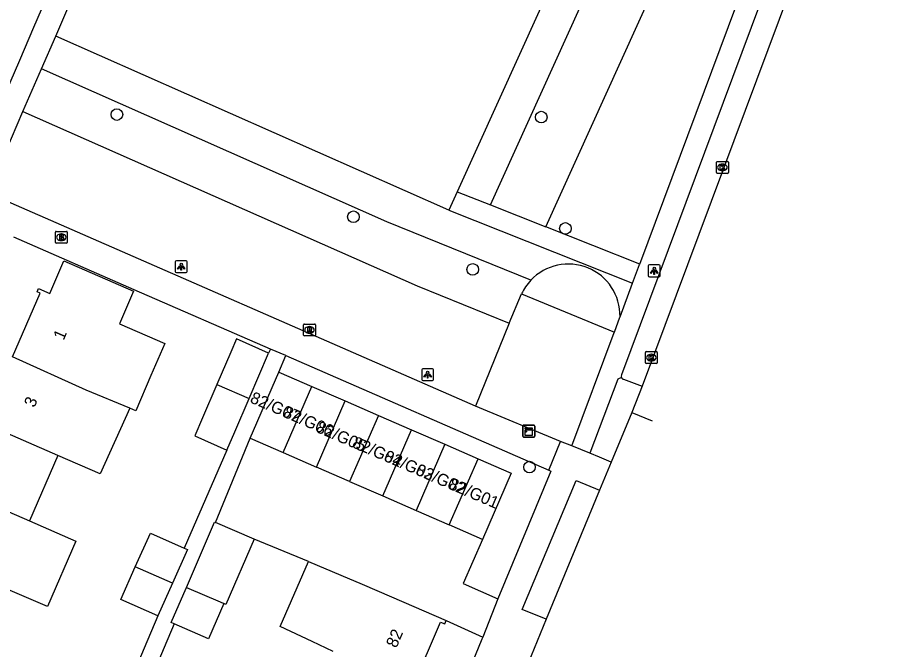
# Model space of a CAD drawing. Extents: x 162812 to 163818, y 381639 to 382470.
# Drawn here: x 163643.3 to 163716.9, y 381872 to 381925 of the extents above; entities that cross this region are included whole.
import ezdxf

# ---------------------------------------------------------------- set-up
doc = ezdxf.new("R2010")
doc.units = 0
for name, color, linetype in [('IMGEO_Boom', 7, 'Continuous'), ('IMGEO_Brandkraan', 7, 'Continuous'), ('IMGEO_Groenvoorziening', 7, 'Continuous'), ('IMGEO_Kast', 7, 'Continuous'), ('IMGEO_Kolk', 7, 'Continuous'), ('IMGEO_Lichtpunt', 7, 'Continuous'), ('IMGEO_Muur', 7, 'Continuous'), ('IMGEO_Pand', 7, 'Continuous'), ('IMGEO_Pand_nummerreeks', 7, 'Continuous'), ('IMGEO_Parkeervlak_open', 7, 'Continuous'), ('IMGEO_Rijbaan_lokaal_open', 7, 'Continuous'), ('IMGEO_Rioolput', 7, 'Continuous'), ('IMGEO_Voetpad_gesloten', 7, 'Continuous'), ('IMGEO_Voetpad_open', 7, 'Continuous')]:
    doc.layers.add(name, color=color, linetype=linetype)

msp = doc.modelspace()

# ---------------------------------------------------------------- linework, layer by layer
at = {"layer": 'IMGEO_Boom'}
for centre in [(163651.654, 381916.891), (163687.319, 381916.672), (163671.533, 381908.302), (163689.343, 381907.323), (163681.555, 381903.88), (163686.328, 381887.273)]:
    msp.add_circle(centre, 0.489, dxfattribs=at)
at = {"layer": 'IMGEO_Brandkraan'}
for p, q in [((163646.486, 381906.154), (163646.486, 381907.006)), ((163646.561, 381907.08), (163647.413, 381907.08)), ((163646.974, 381906.86), (163646.999, 381906.86)), ((163647.487, 381907.006), (163647.487, 381906.154)), ((163647.413, 381906.08), (163646.561, 381906.08)), ((163646.997, 381906.3), (163646.972, 381906.3))]:
    msp.add_line(p, q, dxfattribs=at)
for points in [[(163646.486, 381906.154), (163646.486, 381907.006)], [(163646.561, 381907.08), (163647.413, 381907.08)], [(163646.834, 381906.78), (163646.834, 381906.38), (163647.047, 381906.38)], [(163647.065, 381906.78), (163646.834, 381906.78)], [(163647.013, 381906.699), (163646.959, 381906.699), (163646.959, 381906.623)], [(163647.487, 381907.006), (163647.487, 381906.154)], [(163647.413, 381906.08), (163646.561, 381906.08)], [(163646.959, 381906.623), (163647.012, 381906.623)], [(163647.021, 381906.547), (163646.959, 381906.547), (163646.959, 381906.466)], [(163646.959, 381906.466), (163647.021, 381906.466)]]:
    msp.add_lwpolyline(points, dxfattribs=at)
for centre, radius, start, end in [((163646.563, 381907.004), 0.0765, 91.55205, 178.44795), ((163646.563, 381907.004), 0.0765, 91.55205, 178.44795), ((163647.014, 381906.661), 0.0379, 267.82845, 90.93552), ((163647.069, 381906.635), 0.145, 59.4692, 91.53667), ((163647.094, 381906.682), 0.0922, 285.51372, 58.15012), ((163647.411, 381907.004), 0.0765, 1.55205, 88.44795), ((163647.411, 381907.004), 0.0765, 1.55205, 88.44795), ((163646.563, 381906.156), 0.0765, 181.55205, 268.44795), ((163646.563, 381906.156), 0.0765, 181.55205, 268.44795), ((163647.022, 381906.506), 0.0404, 269.87594, 90.50774), ((163647.053, 381906.631), 0.251, 268.66757, 293.53466), ((163647.099, 381906.49), 0.105, 301.31148, 78.98903), ((163647.411, 381906.156), 0.0765, 271.55205, 358.44795), ((163647.411, 381906.156), 0.0765, 271.55205, 358.44795)]:
    msp.add_arc(centre, radius, start, end, dxfattribs=at)
for centre, major_axis, ratio, start_param, end_param in [((163646.973, 381906.58), (-0.387, 0.002), 0.722429, 4.712389, 7.853982), ((163646.998, 381906.58), (-0.39, 0.002), 0.717154, 1.570796, 4.712389)]:
    msp.add_ellipse(centre, major_axis=major_axis, ratio=ratio, start_param=start_param, end_param=end_param, dxfattribs=at)
at = {"layer": 'IMGEO_Groenvoorziening'}
for points in [[(163700.779, 381955.649), (163680.262, 381910.409)], [(163683.053, 381909.299), (163703.536, 381954.464)], [(163687.704, 381907.45), (163708.13, 381952.489), (163703.536, 381954.464)], [(163679.56, 381908.86), (163646.516, 381923.468)], [(163686.435, 381902.968), (163674.335, 381907.89), (163645.32, 381920.717)], [(163643.765, 381917.14), (163676.891, 381902.496), (163684.61, 381899.375)], [(163680.262, 381910.409), (163679.56, 381908.86)], [(163680.262, 381910.409), (163683.053, 381909.299)], [(163679.56, 381908.86), (163694.991, 381902.724)], [(163683.053, 381909.299), (163687.704, 381907.45)], [(163695.585, 381904.316), (163687.704, 381907.45)], [(163684.61, 381899.375), (163685.66, 381901.827)], [(163685.66, 381901.827), (163693.457, 381898.613)], [(163684.61, 381899.375), (163681.78, 381892.397)]]:
    msp.add_lwpolyline(points, dxfattribs=at)
for centre, radius, start, end in [((163689.594, 381899.987), 4.344, 358.90429, 136.6631), ((163689.616, 381899.973), 4.369, 136.73219, 154.89686)]:
    msp.add_arc(centre, radius, start, end, dxfattribs=at)
at = {"layer": 'IMGEO_Kast'}
for p, q in [((163685.763, 381889.872), (163685.763, 381890.713)), ((163685.763, 381890.713), (163685.763, 381889.872)), ((163685.838, 381890.797), (163686.679, 381890.797)), ((163686.679, 381890.797), (163685.838, 381890.797)), ((163686.763, 381890.722), (163686.763, 381889.881)), ((163686.763, 381889.881), (163686.763, 381890.722)), ((163686.688, 381889.797), (163685.847, 381889.797)), ((163685.847, 381889.797), (163686.688, 381889.797))]:
    msp.add_line(p, q, dxfattribs=at)
for points in [[(163685.958, 381890.587), (163686.558, 381890.587), (163686.558, 381890.502), (163685.958, 381890.502), (163685.958, 381890.587)], [(163685.958, 381890.412), (163686.558, 381890.412), (163686.558, 381889.923), (163685.958, 381889.923), (163685.958, 381890.412)]]:
    msp.add_lwpolyline(points, dxfattribs=at)
msp.add_circle((163686.042, 381890.261), 0.0377, dxfattribs=at)
for centre, start, end in [((163685.841, 381890.719), 92.4484, 184.28452), ((163685.841, 381890.719), 92.4484, 184.28452), ((163686.685, 381890.719), 2.4484, 94.28452), ((163686.685, 381890.719), 2.4484, 94.28452), ((163685.841, 381889.875), 182.4484, 274.28452), ((163685.841, 381889.875), 182.4484, 274.28452), ((163686.685, 381889.875), 272.4484, 4.28452), ((163686.685, 381889.875), 272.4484, 4.28452)]:
    msp.add_arc(centre, 0.0779, start, end, dxfattribs=at)
at = {"layer": 'IMGEO_Kolk'}
for p, q in [((163702.036, 381912.026), (163702.036, 381912.878)), ((163702.111, 381912.952), (163702.963, 381912.952)), ((163702.524, 381912.732), (163702.549, 381912.732)), ((163703.037, 381912.878), (163703.037, 381912.026)), ((163702.963, 381911.952), (163702.111, 381911.952)), ((163702.547, 381912.172), (163702.522, 381912.172)), ((163696.064, 381896.049), (163696.064, 381896.901)), ((163696.139, 381896.975), (163696.991, 381896.975)), ((163696.552, 381896.755), (163696.577, 381896.755)), ((163697.065, 381896.901), (163697.065, 381896.049)), ((163696.991, 381895.975), (163696.139, 381895.975)), ((163696.575, 381896.195), (163696.55, 381896.195))]:
    msp.add_line(p, q, dxfattribs=at)
for points in [[(163702.036, 381912.026), (163702.036, 381912.878)], [(163702.111, 381912.952), (163702.963, 381912.952)], [(163702.357, 381912.652), (163702.48, 381912.652), (163702.48, 381912.501), (163702.61, 381912.652), (163702.774, 381912.652), (163702.628, 381912.501), (163702.781, 381912.252), (163702.629, 381912.252), (163702.544, 381912.416), (163702.48, 381912.349), (163702.48, 381912.252), (163702.357, 381912.252), (163702.357, 381912.652)], [(163703.037, 381912.878), (163703.037, 381912.026)], [(163702.963, 381911.952), (163702.111, 381911.952)], [(163696.064, 381896.049), (163696.064, 381896.901)], [(163696.139, 381896.975), (163696.991, 381896.975)], [(163696.385, 381896.675), (163696.508, 381896.675), (163696.508, 381896.524), (163696.638, 381896.675), (163696.802, 381896.675), (163696.656, 381896.524), (163696.809, 381896.275), (163696.657, 381896.275), (163696.572, 381896.439), (163696.508, 381896.372), (163696.508, 381896.275), (163696.385, 381896.275), (163696.385, 381896.675)], [(163697.065, 381896.901), (163697.065, 381896.049)], [(163696.991, 381895.975), (163696.139, 381895.975)]]:
    msp.add_lwpolyline(points, dxfattribs=at)
for centre, start, end in [((163702.113, 381912.876), 91.55205, 178.44795), ((163702.113, 381912.876), 91.55205, 178.44795), ((163702.961, 381912.876), 1.55205, 88.44795), ((163702.961, 381912.876), 1.55205, 88.44795), ((163702.113, 381912.028), 181.55205, 268.44795), ((163702.113, 381912.028), 181.55205, 268.44795), ((163702.961, 381912.028), 271.55205, 358.44795), ((163702.961, 381912.028), 271.55205, 358.44795), ((163696.141, 381896.899), 91.55205, 178.44795), ((163696.141, 381896.899), 91.55205, 178.44795), ((163696.989, 381896.899), 1.55205, 88.44795), ((163696.989, 381896.899), 1.55205, 88.44795), ((163696.141, 381896.051), 181.55205, 268.44795), ((163696.141, 381896.051), 181.55205, 268.44795), ((163696.989, 381896.051), 271.55205, 358.44795), ((163696.989, 381896.051), 271.55205, 358.44795)]:
    msp.add_arc(centre, 0.0765, start, end, dxfattribs=at)
for centre, major_axis, ratio, start_param, end_param in [((163702.523, 381912.452), (-0.387, 0.002), 0.722429, 4.712389, 7.853982), ((163702.548, 381912.452), (-0.39, 0.002), 0.717154, 1.570796, 4.712389), ((163696.551, 381896.475), (-0.387, 0.002), 0.722429, 4.712389, 7.853982), ((163696.576, 381896.475), (-0.39, 0.002), 0.717154, 1.570796, 4.712389)]:
    msp.add_ellipse(centre, major_axis=major_axis, ratio=ratio, start_param=start_param, end_param=end_param, dxfattribs=at)
at = {"layer": 'IMGEO_Lichtpunt'}
for p, q in [((163656.566, 381904.519), (163656.566, 381903.712)), ((163656.566, 381904.519), (163656.566, 381903.712)), ((163657.468, 381904.614), (163656.66, 381904.614)), ((163657.468, 381904.614), (163656.66, 381904.614)), ((163657.562, 381903.712), (163657.562, 381904.519)), ((163657.562, 381903.712), (163657.562, 381904.519)), ((163696.307, 381904.172), (163696.307, 381903.365)), ((163696.307, 381904.172), (163696.307, 381903.365)), ((163697.209, 381904.267), (163696.401, 381904.267)), ((163697.209, 381904.267), (163696.401, 381904.267)), ((163697.303, 381903.365), (163697.303, 381904.172)), ((163697.303, 381903.365), (163697.303, 381904.172)), ((163656.66, 381903.618), (163657.468, 381903.618)), ((163656.66, 381903.618), (163657.468, 381903.618)), ((163696.401, 381903.271), (163697.209, 381903.271)), ((163696.401, 381903.271), (163697.209, 381903.271)), ((163677.27, 381895.446), (163677.27, 381894.639)), ((163677.27, 381895.446), (163677.27, 381894.639)), ((163678.172, 381895.541), (163677.364, 381895.541)), ((163678.172, 381895.541), (163677.364, 381895.541)), ((163678.266, 381894.639), (163678.266, 381895.446)), ((163678.266, 381894.639), (163678.266, 381895.446)), ((163677.364, 381894.545), (163678.172, 381894.545)), ((163677.364, 381894.545), (163678.172, 381894.545))]:
    msp.add_line(p, q, dxfattribs=at)
for points in [[(163656.94, 381904.183), (163656.979, 381904.155), (163656.791, 381903.893), (163656.753, 381903.92), (163656.94, 381904.183)], [(163657.042, 381904.135), (163657.089, 381904.135), (163657.089, 381903.813), (163657.042, 381903.813), (163657.042, 381904.135)], [(163657.152, 381904.155), (163657.19, 381904.182), (163657.377, 381903.92), (163657.338, 381903.892), (163657.152, 381904.155)], [(163696.681, 381903.836), (163696.72, 381903.808), (163696.532, 381903.546), (163696.494, 381903.573), (163696.681, 381903.836)], [(163696.783, 381903.788), (163696.83, 381903.788), (163696.83, 381903.466), (163696.783, 381903.466), (163696.783, 381903.788)], [(163696.893, 381903.808), (163696.931, 381903.835), (163697.118, 381903.573), (163697.079, 381903.545), (163696.893, 381903.808)], [(163677.644, 381895.11), (163677.683, 381895.082), (163677.495, 381894.82), (163677.457, 381894.847), (163677.644, 381895.11)], [(163677.746, 381895.062), (163677.793, 381895.062), (163677.793, 381894.74), (163677.746, 381894.74), (163677.746, 381895.062)], [(163677.856, 381895.082), (163677.894, 381895.109), (163678.081, 381894.847), (163678.042, 381894.819), (163677.856, 381895.082)]]:
    msp.add_lwpolyline(points, dxfattribs=at)
for centre in [(163657.065, 381904.317), (163696.806, 381903.97), (163677.769, 381895.244)]:
    msp.add_circle(centre, 0.0994, dxfattribs=at)
for centre, start, end in [((163656.66, 381904.519), 90, 180), ((163656.66, 381904.519), 90, 180), ((163657.468, 381904.519), 0, 90), ((163657.468, 381904.519), 0, 90), ((163656.66, 381903.712), 180, 270), ((163656.66, 381903.712), 180, 270), ((163657.468, 381903.712), 270, 0), ((163657.468, 381903.712), 270, 360), ((163696.401, 381904.172), 90, 180), ((163696.401, 381904.172), 90, 180), ((163697.209, 381904.172), 0, 90), ((163697.209, 381904.172), 0, 90), ((163696.401, 381903.365), 180, 270), ((163696.401, 381903.365), 180, 270), ((163697.209, 381903.365), 270, 0), ((163697.209, 381903.365), 270, 360), ((163677.364, 381895.446), 90, 180), ((163677.364, 381895.446), 90, 180), ((163678.172, 381895.446), 0, 90), ((163678.172, 381895.446), 0, 90), ((163677.364, 381894.639), 180, 270), ((163677.364, 381894.639), 180, 270), ((163678.172, 381894.639), 270, 0), ((163678.172, 381894.639), 270, 360)]:
    msp.add_arc(centre, 0.0946, start, end, dxfattribs=at)
at = {"layer": 'IMGEO_Muur'}
msp.add_lwpolyline([(163664.575, 381897.191), (163653.12, 381902.174)], dxfattribs=at)
at = {"layer": 'IMGEO_Pand'}
for points in [[(163642.87, 381896.527), (163645.216, 381901.899), (163644.962, 381902.009), (163645.073, 381902.266), (163646.008, 381901.859), (163647.201, 381904.599), (163653.065, 381902.047), (163651.873, 381899.308), (163655.688, 381897.648), (163654.521, 381894.965), (163653.239, 381892.016), (163652.74, 381892.224)], [(163664.398, 381896.854), (163661.713, 381898.049), (163661.24, 381896.936), (163660.057, 381894.217)], [(163652.74, 381892.224), (163649.085, 381893.751), (163642.87, 381896.527)], [(163662.769, 381893.038), (163664.398, 381896.854)], [(163662.841, 381889.707), (163665.257, 381895.26)], [(163665.257, 381895.26), (163668.048, 381894.046)], [(163660.057, 381894.217), (163658.843, 381891.426), (163658.201, 381889.893), (163660.892, 381888.691)], [(163660.057, 381894.217), (163662.769, 381893.038)], [(163665.632, 381888.493), (163668.048, 381894.046)], [(163668.048, 381894.046), (163670.839, 381892.832)], [(163660.892, 381888.691), (163661.554, 381890.246), (163662.769, 381893.038)], [(163668.423, 381887.279), (163670.839, 381892.832)], [(163670.839, 381892.832), (163673.63, 381891.618)], [(163652.74, 381892.224), (163650.258, 381886.716), (163646.699, 381888.263)], [(163673.63, 381891.618), (163671.214, 381886.065)], [(163673.63, 381891.618), (163676.42, 381890.404)], [(163646.699, 381888.263), (163640.447, 381890.981)], [(163662.841, 381889.707), (163665.632, 381888.493)], [(163674.004, 381884.85), (163676.42, 381890.404)], [(163676.42, 381890.404), (163679.211, 381889.19)], [(163679.211, 381889.19), (163676.795, 381883.636)], [(163679.211, 381889.19), (163682.002, 381887.976)], [(163646.699, 381888.263), (163644.306, 381882.76)], [(163665.632, 381888.493), (163668.423, 381887.279)], [(163679.586, 381882.422), (163682.002, 381887.976)], [(163682.002, 381887.976), (163684.793, 381886.762), (163682.377, 381881.208)], [(163671.214, 381886.065), (163668.423, 381887.279)], [(163671.214, 381886.065), (163674.004, 381884.85)], [(163638.046, 381885.483), (163644.306, 381882.76)], [(163674.004, 381884.85), (163676.795, 381883.636)], [(163676.795, 381883.636), (163679.586, 381882.422)], [(163644.306, 381882.76), (163648.208, 381881.063), (163645.815, 381875.561), (163641.914, 381877.258)], [(163657.496, 381877.173), (163659.862, 381882.645), (163659.931, 381882.615)], [(163663.181, 381881.21), (163659.931, 381882.615)], [(163682.377, 381881.208), (163679.586, 381882.422)], [(163653.205, 381878.889), (163654.476, 381881.737), (163657.309, 381880.473)], [(163663.181, 381881.21), (163660.815, 381875.738), (163660.636, 381875.815)], [(163657.309, 381880.473), (163657.594, 381880.346), (163656.336, 381877.526)], [(163655.108, 381874.773), (163651.989, 381876.164), (163653.205, 381878.889)], [(163656.336, 381877.526), (163653.205, 381878.889)], [(163669.827, 381871.785), (163668.065, 381872.621), (163665.389, 381873.891), (163667.768, 381879.361)], [(163667.768, 381879.361), (163670.477, 381878.199), (163672.267, 381877.446), (163674.745, 381876.378), (163679.336, 381874.399)], [(163656.336, 381877.526), (163655.108, 381874.773)], [(163656.469, 381874.101), (163656.215, 381874.211), (163657.466, 381877.103), (163657.496, 381877.173)], [(163657.496, 381877.173), (163660.329, 381875.948), (163660.636, 381875.815)], [(163660.636, 381875.815), (163659.355, 381872.854), (163656.469, 381874.101)], [(163676.539, 381868.893), (163678.851, 381874.257), (163679.208, 381874.103), (163679.336, 381874.399)]]:
    msp.add_lwpolyline(points, dxfattribs=at)
at = {"layer": 'IMGEO_Parkeervlak_open'}
msp.add_lwpolyline([(163694.223, 381894.652), (163695.801, 381894.062)], dxfattribs=at)
msp.add_arc((163694.309, 381894.912), 0.273, 202.94801, 251.71929, dxfattribs=at)
at = {"layer": 'IMGEO_Rijbaan_lokaal_open'}
for points in [[(163716.913, 381950.599), (163695.801, 381894.062)], [(163695.801, 381894.062), (163694.927, 381891.866)], [(163694.927, 381891.866), (163693.181, 381887.703)], [(163694.927, 381891.866), (163696.644, 381891.17)], [(163659.931, 381882.615), (163662.841, 381889.707)], [(163693.181, 381887.703), (163692.21, 381885.352)], [(163692.21, 381885.352), (163687.726, 381874.494)], [(163667.768, 381879.361), (163663.181, 381881.21)], [(163682.377, 381881.208), (163680.759, 381877.488), (163683.678, 381876.215)], [(163683.678, 381876.215), (163682.405, 381873)], [(163679.336, 381874.399), (163682.405, 381873)], [(163687.726, 381874.494), (163685.953, 381870.198)]]:
    msp.add_lwpolyline(points, dxfattribs=at)
at = {"layer": 'IMGEO_Rioolput'}
for p, q in [((163667.413, 381899.296), (163668.265, 381899.296)), ((163667.338, 381898.37), (163667.338, 381899.222)), ((163667.826, 381899.076), (163667.851, 381899.076)), ((163668.339, 381899.222), (163668.339, 381898.37)), ((163668.265, 381898.296), (163667.413, 381898.296)), ((163667.849, 381898.516), (163667.824, 381898.516))]:
    msp.add_line(p, q, dxfattribs=at)
for points in [[(163667.413, 381899.296), (163668.265, 381899.296)], [(163667.338, 381898.37), (163667.338, 381899.222)], [(163667.927, 381898.994), (163667.675, 381898.996), (163667.675, 381898.596)], [(163667.675, 381898.596), (163667.799, 381898.596), (163667.799, 381898.758), (163667.81, 381898.758)], [(163667.853, 381898.915), (163667.799, 381898.915), (163667.799, 381898.834)], [(163667.799, 381898.834), (163667.851, 381898.834)], [(163667.857, 381898.729), (163667.928, 381898.596), (163668.068, 381898.596), (163668.003, 381898.722)], [(163668.339, 381899.222), (163668.339, 381898.37)], [(163668.265, 381898.296), (163667.413, 381898.296)]]:
    msp.add_lwpolyline(points, dxfattribs=at)
for centre, radius, start, end in [((163667.415, 381899.22), 0.0765, 91.55205, 178.44795), ((163667.415, 381899.22), 0.0765, 91.55205, 178.44795), ((163668.263, 381899.22), 0.0765, 1.55205, 88.44795), ((163668.263, 381899.22), 0.0765, 1.55205, 88.44795), ((163667.809, 381898.705), 0.0533, 26.02933, 88.69889), ((163667.835, 381899.023), 0.19, 274.7715, 282.96867), ((163667.859, 381898.819), 0.0964, 77.00612, 93.18647), ((163667.873, 381898.876), 0.0378, 276.66336, 79.67722), ((163667.926, 381898.884), 0.109, 350.36119, 89.41601), ((163667.924, 381898.884), 0.112, 277.58423, 350.98172), ((163667.908, 381898.669), 0.108, 29.51342, 73.79051), ((163667.415, 381898.372), 0.0765, 181.55205, 268.44795), ((163667.415, 381898.372), 0.0765, 181.55205, 268.44795), ((163668.263, 381898.372), 0.0765, 271.55205, 358.44795), ((163668.263, 381898.372), 0.0765, 271.55205, 358.44795)]:
    msp.add_arc(centre, radius, start, end, dxfattribs=at)
for centre, major_axis, ratio, start_param, end_param in [((163667.825, 381898.796), (-0.387, 0.002), 0.722429, 4.712389, 7.853982), ((163667.85, 381898.796), (-0.39, 0.002), 0.717154, 1.570796, 4.712389)]:
    msp.add_ellipse(centre, major_axis=major_axis, ratio=ratio, start_param=start_param, end_param=end_param, dxfattribs=at)
at = {"layer": 'IMGEO_Voetpad_gesloten'}
for points in [[(163666.137, 381973.747), (163644.659, 381924.189), (163643.466, 381921.436), (163640.727, 381915.155)], [(163646.516, 381923.468), (163660.418, 381955.866)], [(163645.32, 381920.717), (163646.516, 381923.468)], [(163643.765, 381917.14), (163645.32, 381920.717)], [(163641.812, 381912.669), (163643.765, 381917.14)]]:
    msp.add_lwpolyline(points, dxfattribs=at)
at = {"layer": 'IMGEO_Voetpad_open'}
for points in [[(163695.585, 381904.316), (163713.839, 381953.211)], [(163715.074, 381951.3), (163694.055, 381895.014)], [(163681.78, 381892.397), (163642.332, 381909.63), (163641.812, 381912.669)], [(163664.575, 381897.191), (163653.12, 381902.174), (163642.997, 381906.578)], [(163694.991, 381902.724), (163695.579, 381904.299), (163695.585, 381904.316)], [(163693.937, 381899.904), (163694.991, 381902.724)], [(163693.457, 381898.613), (163693.924, 381899.868), (163693.937, 381899.904)], [(163689.895, 381889.074), (163693.449, 381898.593), (163693.457, 381898.613)], [(163664.575, 381897.191), (163664.398, 381896.854)], [(163665.839, 381896.641), (163664.575, 381897.191)], [(163665.257, 381895.26), (163665.839, 381896.641)], [(163665.839, 381896.641), (163687.942, 381887.026)], [(163694.057, 381894.805), (163693.745, 381894.657), (163691.406, 381888.452)], [(163688.939, 381889.439), (163681.78, 381892.397)], [(163687.942, 381887.026), (163688.939, 381889.439)], [(163689.895, 381889.074), (163688.939, 381889.439)], [(163691.406, 381888.452), (163689.895, 381889.074)], [(163660.892, 381888.691), (163657.309, 381880.473)], [(163693.181, 381887.703), (163692.212, 381888.112), (163691.406, 381888.452)], [(163687.942, 381887.026), (163688.132, 381886.943), (163683.678, 381876.215)], [(163687.726, 381874.494), (163685.722, 381875.317), (163690.258, 381886.156), (163692.21, 381885.352)], [(163655.108, 381874.773), (163652.808, 381869.342)], [(163656.469, 381874.101), (163654.267, 381868.887)], [(163682.405, 381873), (163682.334, 381872.821), (163677.466, 381860.963), (163667.683, 381837.944), (163653.164, 381804.647)]]:
    msp.add_lwpolyline(points, dxfattribs=at)
msp.add_arc((163694.305, 381894.912), 0.27, 157.76287, 203.33367, dxfattribs=at)

# ---------------------------------------------------------------- texts
at = {"layer": 'IMGEO_Pand_nummerreeks'}
for s, rotation, p in [('1', 66.49175, (163647.182, 381897.876)), ('82/G07', 336.74741, (163662.772, 381892.736)), ('3', 66.49175, (163644.723, 381892.225)), ('82/G06', 336.74741, (163665.554, 381891.528)), ('82/G05', 336.74741, (163668.308, 381890.263)), ('82/G04', 336.74741, (163671.354, 381888.975)), ('82/G03', 336.74741, (163674.021, 381887.829)), ('82/G02', 336.74741, (163676.682, 381886.685)), ('82/G01', 336.74741, (163679.456, 381885.494)), ('82', 66.68083, (163675.143, 381872.023))]:
    msp.add_text(s, height=1, rotation=rotation, dxfattribs=at).set_placement(p)

doc.saveas('drawing.dxf')
